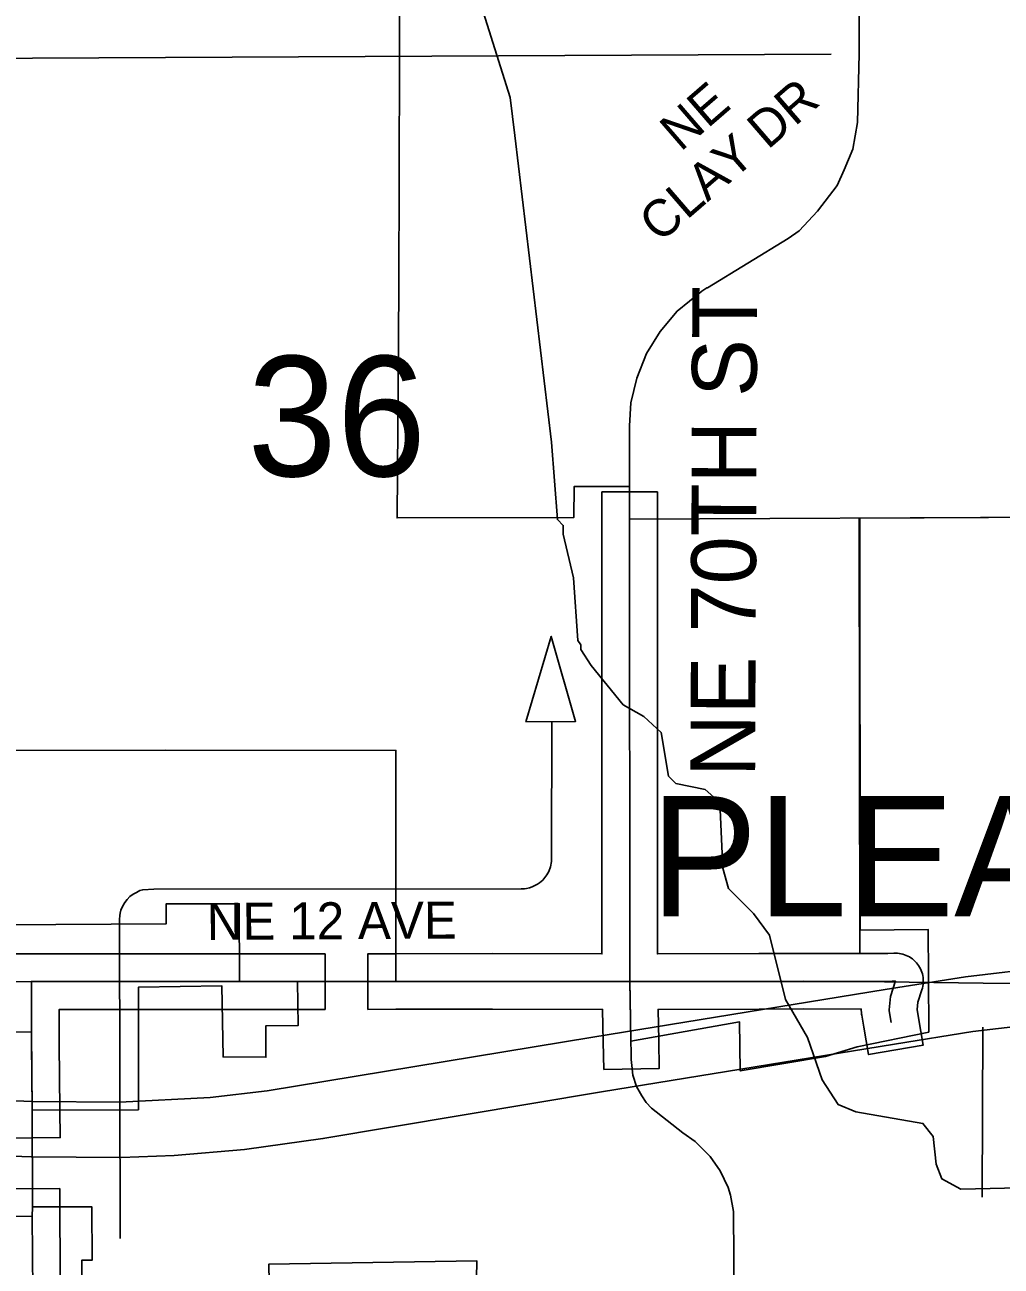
# Model space of a CAD drawing. Extents: x -1403959 to 81668, y -1400582 to 11018.
# Drawn here: x 7880.3 to 7982.4, y 8301.4 to 8431.2 of the extents above; entities that cross this region are included whole.
import ezdxf

# ---------------------------------------------------------------- set-up
doc = ezdxf.new("R2010")
doc.units = 0
for name, color, linetype in [('tdCiCityDivCarto', 7, 'Continuous'), ('tdCiCoBndryTxt', 7, 'Continuous'), ('tdCiMapFrame', 7, 'Continuous'), ('tdCiRRCL', 7, 'Continuous'), ('tdCiRROwnerTxt', 7, 'Continuous'), ('tdCiSectLine', 7, 'Continuous'), ('tdCiSectNmbr', 7, 'Continuous'), ('tdCiSectTwpRng', 7, 'Continuous'), ('tdCoCityStreetMajor', 7, 'Continuous'), ('tdCoClipBndry', 7, 'Continuous'), ('tdCoDivCarto', 7, 'Continuous'), ('tdCoSectLinePart', 7, 'Continuous'), ('tdCoSectNmbr', 7, 'Continuous'), ('tdCoShieldCoRteHrd', 7, 'Continuous'), ('tdCoStrucNonDivPri', 7, 'Continuous'), ('tdCoSurfBitum', 7, 'Continuous')]:
    doc.layers.add(name, color=color, linetype=linetype)

msp = doc.modelspace()

# ---------------------------------------------------------------- linework, layer by layer
at = {"layer": 'tdCiCityDivCarto'}
for points in [[(7943.55, 8382.89), (7943.55, 8382.91), (7943.55, 8382.91)], [(7943.56, 8379.49), (7943.55, 8382.89)], [(7943.56, 8379.45), (7943.56, 8379.49)], [(7881.05, 8306.55), (7881.05, 8306.57), (7881.06, 8307.48), (7881.06, 8307.58)]]:
    msp.add_lwpolyline(points, dxfattribs=at)
at = {"layer": 'tdCiCoBndryTxt'}
for points in [[(7943.57, 8331.12), (7943.56, 8379.45)], [(7870.85, 8331.05), (7880.98, 8331.12)], [(7880.96, 8325.87), (7880.98, 8331.12)], [(7880.98, 8331.12), (7902.74, 8331.12)], [(7902.74, 8331.12), (7908.77, 8331.12)], [(7908.77, 8331.12), (7908.79, 8331.12)], [(7919.08, 8331.13), (7929.03, 8331.15), (7929.21, 8331.15), (7943.57, 8331.12)], [(7943.57, 8331.12), (7957.09, 8331.15), (7961.78, 8331.16), (7970.67, 8331.15), (7971.39, 8331.19)], [(7943.6, 8329.31), (7943.57, 8331.12)], [(7971.39, 8331.19), (7970.85, 8329.58), (7970.71, 8328.18), (7970.7, 8328.11), (7970.82, 8327.43)], [(7881.04, 8317.68), (7881.04, 8317.92), (7880.96, 8324.58), (7880.96, 8325.37), (7880.96, 8325.87)], [(7881.11, 8298.75), (7881.05, 8306.55)]]:
    msp.add_lwpolyline(points, dxfattribs=at)
at = {"layer": 'tdCiMapFrame'}
msp.add_lwpolyline([(7970.82, 8327.43), (7970.92, 8326.85)], dxfattribs=at)
at = {"layer": 'tdCiRRCL'}
for points in [[(7993.44, 8452.38), (7993.22, 8428.15), (8016.43, 8428.14), (8016.95, 8379.85), (7943.56, 8379.49), (7943.55, 8382.91), (7937.76, 8382.93), (7937.71, 8379.66), (7919.22, 8379.62), (7919.41, 8403.59), (7919.49, 8427.72), (7919.53, 8451.98)], [(7877.8, 8355.3), (7895.04, 8355.33), (7919.11, 8355.3), (7919.08, 8331.13), (7930.35, 8331.14), (7943.57, 8331.12), (7943.65, 8327.16), (7943.69, 8324.89), (7955.06, 8326.9), (7955.14, 8321.78), (7964.07, 8323.29), (7967.37, 8324.29), (7974.86, 8325.84), (7974.82, 8331.69), (7974.79, 8336.58), (7967.68, 8336.5), (7967.63, 8379.61), (7994.58, 8379.74)], [(7877.15, 8325.83), (7880.96, 8325.87), (7881.04, 8317.68), (7892.16, 8317.72), (7892.16, 8330.53), (7900.89, 8330.68), (7901.01, 8323.24), (7905.49, 8323.21), (7905.5, 8326.51), (7908.86, 8326.52), (7908.79, 8331.12), (7902.74, 8331.12), (7902.71, 8339.27), (7895.07, 8339.27), (7895.07, 8337.17), (7877.77, 8337.05)], [(7886.28, 8298.79), (7886.25, 8301.99), (7887.32, 8302), (7887.28, 8307.58), (7881.62, 8307.58), (7881.06, 8307.58), (7881.05, 8306.55), (7857.18, 8306.61)], [(7927.45, 8296.32), (7927.57, 8301.9), (7905.8, 8301.56), (7905.87, 8297.87)]]:
    msp.add_lwpolyline(points, dxfattribs=at)
at = {"layer": 'tdCiRROwnerTxt'}
msp.add_lwpolyline([(7943.69, 8324.89), (7943.65, 8327.16), (7943.6, 8329.31)], dxfattribs=at)
at = {"layer": 'tdCiSectLine'}
for points in [[(7940.85, 8321.93), (7940.79, 8324.83), (7940.72, 8328.21), (7940.67, 8328.21), (7940.67, 8328.21), (7940.66, 8328.21), (7940.66, 8328.22), (7929.21, 8328.24), (7919.09, 8328.23), (7916.18, 8328.22), (7916.17, 8334.03), (7919.08, 8334.03), (7929.21, 8334.05), (7929.21, 8334.05), (7929.22, 8334.05), (7940.66, 8334.02), (7940.65, 8379.45), (7940.65, 8382.35), (7946.46, 8382.35), (7946.46, 8379.45), (7946.47, 8334.02), (7957.08, 8334.05), (7961.77, 8334.06), (7961.78, 8334.06), (7961.78, 8334.06), (7970.58, 8334.05), (7971.21, 8334.09), (7971.39, 8334.09), (7971.58, 8334.09), (7971.77, 8334.07), (7971.95, 8334.04), (7972.14, 8333.99), (7972.32, 8333.94), (7972.5, 8333.87), (7972.67, 8333.79), (7972.84, 8333.7), (7973, 8333.6), (7973.15, 8333.49), (7973.3, 8333.37), (7973.44, 8333.24), (7973.57, 8333.1), (7973.69, 8332.96), (7973.8, 8332.8), (7973.9, 8332.64), (7973.99, 8332.47), (7974.07, 8332.3), (7974.13, 8332.12), (7974.19, 8331.94), (7974.23, 8331.76), (7974.26, 8331.57), (7974.28, 8331.38), (7974.29, 8331.19), (7974.28, 8331), (7974.26, 8330.81), (7974.23, 8330.63), (7974.19, 8330.44), (7974.14, 8330.27), (7973.71, 8328.97), (7973.63, 8328.22), (7973.78, 8327.35), (7974.28, 8324.49), (7968.56, 8323.49), (7968.06, 8326.35), (7967.84, 8327.61), (7967.82, 8327.73), (7967.81, 8327.92), (7967.8, 8328.11), (7967.8, 8328.25), (7961.78, 8328.26), (7957.1, 8328.24), (7957.1, 8328.24), (7946.53, 8328.22), (7946.6, 8324.95), (7946.66, 8322.05), (7940.85, 8321.93)], [(7878.09, 8334.03), (7880.97, 8334.02), (7883.86, 8334.03), (7883.86, 8334.02), (7908.79, 8334.02), (7911.69, 8334.02), (7911.69, 8328.21), (7908.79, 8328.21), (7883.87, 8328.21), (7883.86, 8324.59), (7883.94, 8317.71), (7883.98, 8314.81), (7878.18, 8314.74)], [(7878.13, 8309.43), (7883.93, 8309.47), (7883.95, 8306.57), (7884.02, 8297.59)]]:
    msp.add_lwpolyline(points, dxfattribs=at)
at = {"layer": 'tdCiSectNmbr'}
for points in [[(7943.55, 8382.91), (7943.55, 8389.27), (7943.7, 8391.65), (7944.3, 8394.25), (7945.34, 8396.84), (7946.75, 8399.14), (7948.53, 8401.27), (7951.1, 8403.35), (7951.65, 8403.69), (7951.69, 8403.71), (7960.13, 8408.86), (7961.3, 8409.65), (7963.21, 8411.72), (7965.28, 8414.4), (7966.01, 8416.04), (7966.92, 8418.21), (7967.4, 8420.99), (7967.57, 8428.17), (7967.59, 8442.74)], [(7943.73, 8322.98), (7943.72, 8323.72), (7943.69, 8324.88)], [(7943.91, 8321.33), (7943.8, 8322.36), (7943.73, 8322.98)], [(7881.06, 8307.58), (7881.08, 8310.56), (7881.05, 8315.05), (7881.05, 8315.69)]]:
    msp.add_lwpolyline(points, dxfattribs=at)
at = {"layer": 'tdCiSectTwpRng'}
for points in [[(7908.79, 8331.12), (7908.8, 8331.12), (7908.8, 8331.12)], [(7908.8, 8331.12), (7919.08, 8331.13)], [(7955.3, 8295.68), (7955.13, 8295.88), (7954.96, 8296.1), (7954.77, 8296.46), (7954.65, 8296.8), (7954.6, 8296.99), (7954.49, 8297.35), (7954.41, 8307.07), (7954.1, 8308.78), (7953.88, 8309.58), (7953.02, 8311.34), (7951.97, 8312.82), (7950.4, 8314.4), (7949.13, 8315.32), (7945.84, 8317.87), (7945.29, 8318.46), (7944.82, 8319.19), (7944.27, 8320.15), (7943.91, 8321.33)], [(7881.05, 8315.69), (7881.05, 8316.43), (7881.05, 8316.91), (7881.04, 8317.68)]]:
    msp.add_lwpolyline(points, dxfattribs=at)
at = {"layer": 'tdCoCityStreetMajor'}
for points in [[(7874.05, 8427.67), (7964.63, 8428.15)], [(7967.65, 8334.07), (7967.59, 8379.61)], [(7974.23, 8331.05), (7974.79, 8331.04)], [(7980.44, 8308.58), (7980.52, 8326.37)]]:
    msp.add_lwpolyline(points, dxfattribs=at)
at = {"layer": 'tdCoClipBndry'}
msp.add_lwpolyline([(8548.71, 8333.06), (8456.95, 8332.24), (8452.45, 8332.23), (8407.29, 8332.02), (8401.49, 8332), (8359.52, 8331.8), (8264.77, 8331.74), (8259.96, 8332.05), (8167.96, 8331.4), (8164.04, 8331.29), (8119.15, 8330.76), (8075.46, 8330.25), (8067.58, 8330.29), (7980.54, 8330.95), (7967.65, 8331.15), (7880.95, 8331.12), (7870.82, 8331.05), (7853.18, 8331.04)], dxfattribs=at)
at = {"layer": 'tdCoDivCarto'}
for points in [[(7852.18, 8319.65), (7881.11, 8318.59), (7890.2, 8318.52), (7899.67, 8319.01), (7905.63, 8319.7), (7939.69, 8325.31), (7970.31, 8330.29), (7978.7, 8331.64), (7987.53, 8332.67), (7993.27, 8333.04), (8058.49, 8333.27), (8083.76, 8333.12), (8126.45, 8333.4), (8149.39, 8333.35), (8160.56, 8332.85), (8212.31, 8328.79), (8221.01, 8328.48), (8226.94, 8328.61), (8235.89, 8329.35), (8269.38, 8333), (8276.59, 8333.73), (8285.37, 8334.26), (8356.38, 8334.67)], [(7851.99, 8313.85), (7880.93, 8312.79), (7890.34, 8312.72), (7895.89, 8312.92), (7903.27, 8313.55), (7911.47, 8314.7), (7940.61, 8319.58), (7971.26, 8324.57), (7979.48, 8325.89), (7988.12, 8326.9), (7993.46, 8327.24), (8058.5, 8327.46), (8083.78, 8327.32), (8126.46, 8327.59), (8149.27, 8327.55), (8160.19, 8327.06), (8211.95, 8323), (8220.95, 8322.68), (8227.26, 8322.82), (8236.45, 8323.57), (8269.98, 8327.22), (8277.06, 8327.94), (8285.61, 8328.46), (8356.43, 8328.86)]]:
    msp.add_lwpolyline(points, dxfattribs=at)
at = {"layer": 'tdCoStrucNonDivPri'}
msp.add_lwpolyline([(7932.69, 8358.31), (7935.35, 8367.24), (7937.9, 8358.34)], close=True, dxfattribs=at)
msp.add_lwpolyline([(7890.25, 8304.26), (7890.19, 8337.63), (7890.21, 8338.04), (7890.26, 8338.3), (7890.33, 8338.58), (7890.49, 8338.99), (7890.73, 8339.39), (7890.97, 8339.72), (7891.26, 8340.01), (7891.6, 8340.27), (7891.94, 8340.46), (7892.32, 8340.65), (7892.61, 8340.74), (7893.77, 8340.8), (7932.21, 8340.83), (7932.54, 8340.84), (7932.76, 8340.88), (7933.08, 8340.94), (7933.36, 8341.05), (7933.64, 8341.17), (7933.9, 8341.3), (7934.14, 8341.47), (7934.46, 8341.75), (7934.68, 8342), (7934.89, 8342.28), (7935.09, 8342.64), (7935.28, 8343.12), (7935.39, 8343.69), (7935.39, 8344.4), (7935.41, 8358.29)], dxfattribs=at)
at = {"layer": 'tdCoSurfBitum'}
msp.add_lwpolyline([(7927.85, 8433.81), (7931.07, 8423.59), (7931.53, 8419.62), (7935.38, 8387.56), (7936, 8379.46), (7936.61, 8378.85), (7936.61, 8377.94), (7937.69, 8373.36), (7938.15, 8366.79), (7938.46, 8366.34), (7938.46, 8365.88), (7939.53, 8364.2), (7942.89, 8360.08), (7945.03, 8358.86), (7946.87, 8357.18), (7947.64, 8352.6), (7948.4, 8351.84), (7951.46, 8351.23), (7952.98, 8349.86), (7953.3, 8342.99), (7953.91, 8340.85), (7956.51, 8338.26), (7958.19, 8335.97), (7959.88, 8329.25), (7962.17, 8325.28), (7963.71, 8320.86), (7965.39, 8318.26), (7967.22, 8317.5), (7974.25, 8316.29), (7975.32, 8314.91), (7975.63, 8312.01), (7976.24, 8310.49), (7978.23, 8309.42), (7985.86, 8309.58)], dxfattribs=at)

# ---------------------------------------------------------------- texts
at = {"layer": 'tdCoSectLinePart'}
msp.add_text('36', height=12.575, rotation=0.0009, dxfattribs=at).set_placement((7903.56, 8383.99))
at = {"layer": 'tdCoSectNmbr'}
for s, height, rotation, p in [('CLAY DR', 3.869, 40.8463, (7946.7, 8408.3)), ('NE', 3.869, 40.8463, (7948.89, 8417.87)), ('NE 70TH ST', 6.771, 89.7743, (7956.69, 8352.53)), ('NE 12 AVE', 3.869, 0.3274, (7899.32, 8335.48))]:
    msp.add_text(s, height=height, rotation=rotation, dxfattribs=at).set_placement(p)
at = {"layer": 'tdCoShieldCoRteHrd'}
msp.add_text('PLEASANT HILL', height=12.5746, rotation=0.0009, dxfattribs=at).set_placement((7945.73, 8337.95))

doc.saveas('drawing.dxf')
